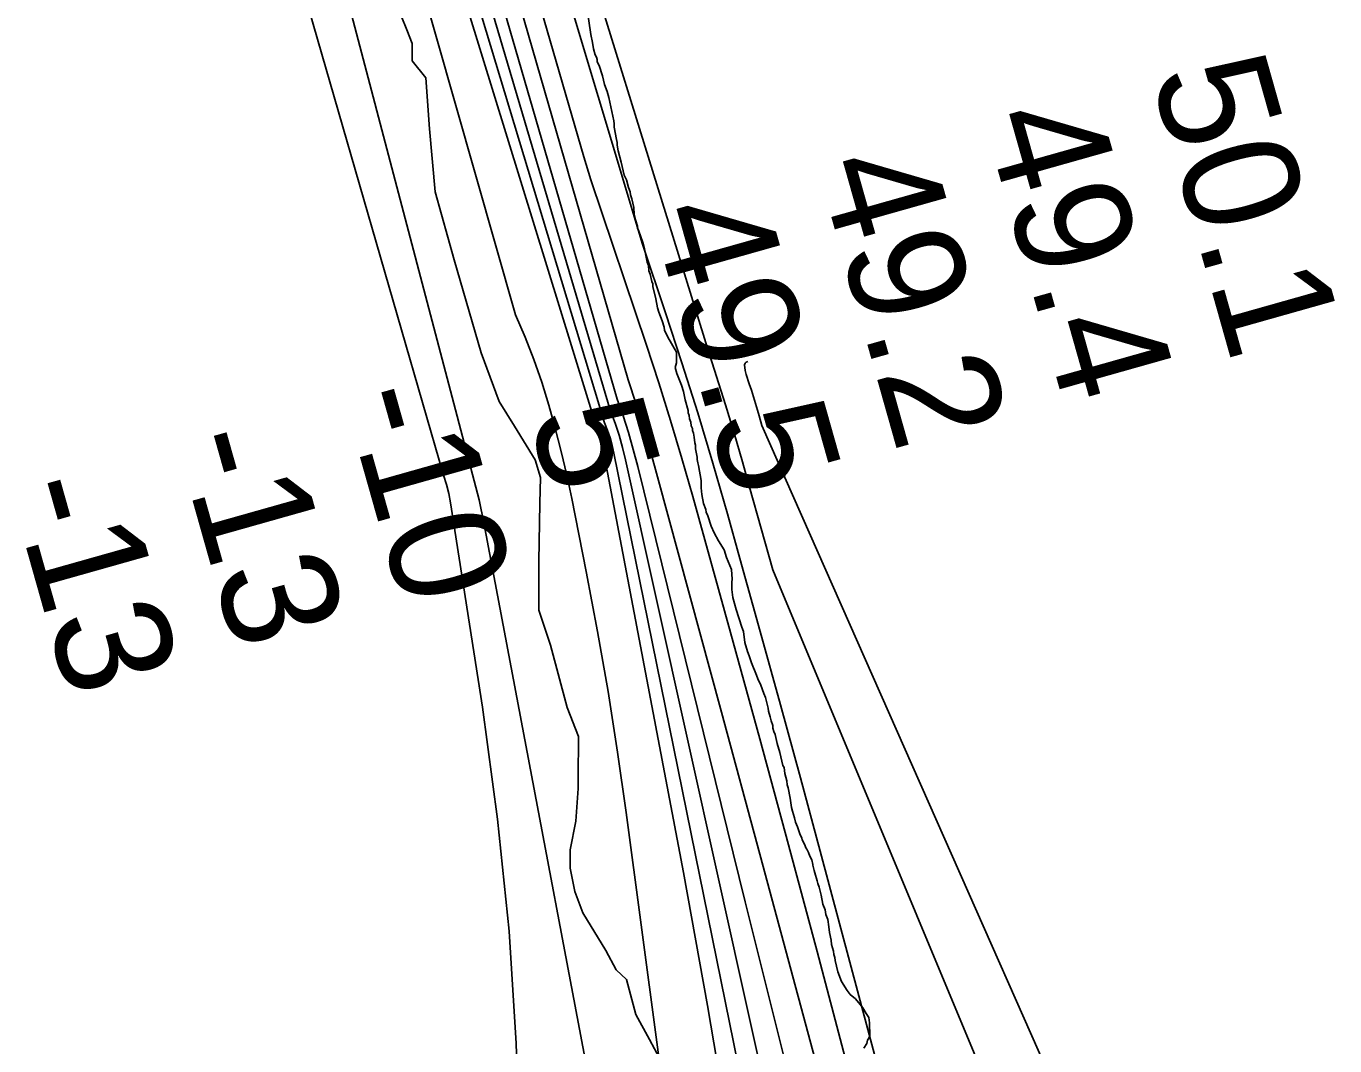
# Model space of a CAD drawing. Extents: x 3146026 to 3183936, y 897894 to 923344.
# Drawn here: x 3177674 to 3178431, y 909909 to 910498 of the extents above; entities that cross this region are included whole.
import ezdxf

# ---------------------------------------------------------------- set-up
doc = ezdxf.new("R2010")
doc.units = 0
for name, color, linetype in [('V-RIVR-EDGE', 7, 'Continuous'), ('V-RIVR-RANG', 7, 'Continuous'), ('V-SITE-VEGE', 7, 'Continuous'), ('V-TOPO-DPTH', 7, 'Continuous'), ('V-TOPO-MAJR', 7, 'Continuous'), ('V-TOPO-MINR', 7, 'Continuous'), ('V-TOPO-WATR', 7, 'Continuous')]:
    doc.layers.add(name, color=color, linetype=linetype)

msp = doc.modelspace()

# ---------------------------------------------------------------- linework, layer by layer
at = {"layer": 'V-RIVR-EDGE'}
for points in [[(3177987.01, 910104.48), (3177977.4, 910140.53), (3177970.53, 910160.87), (3177970.6, 910189.04), (3177971.14, 910222.76), (3177971.64, 910237.54), (3177968.43, 910247.71), (3177956.47, 910267.13), (3177947.73, 910281.47), (3177937.18, 910309.67), (3177921.61, 910363.29), (3177910.62, 910402.58), (3177907.47, 910439.07), (3177905.24, 910468.64), (3177897.41, 910478.36), (3177897.44, 910488.52), (3177894.22, 910496.38), (3177887.8, 910512.56)], [(3178046.07, 909890.95), (3178034.57, 909912.68), (3178026.76, 909927.02), (3178021.27, 909947.36), (3178015.28, 909952.91), (3178009.3, 909964.01), (3177995.96, 909985.75), (3177991.37, 909998.24), (3177988.63, 910011.64), (3177988.66, 910022.26), (3177991.93, 910038.88), (3177993.36, 910057.81), (3177993.39, 910068.44), (3177993.43, 910082.75), (3177993.44, 910087.84), (3177987.01, 910104.48)]]:
    msp.add_lwpolyline(points, dxfattribs=at)
at = {"layer": 'V-SITE-VEGE'}
for p, q in [((3178000.64, 910493.69), (3177998.09, 910510.71)), ((3178001.65, 910489.08), (3178000.64, 910493.69)), ((3178002.16, 910485.43), (3178001.65, 910489.08)), ((3178003.16, 910481.79), (3178002.16, 910485.43)), ((3178003.89, 910480.58), (3178003.16, 910481.79)), ((3178004.39, 910479.12), (3178003.89, 910480.58)), ((3178004.4, 910477.9), (3178004.39, 910479.12)), ((3178005.39, 910475.72), (3178004.4, 910477.9)), ((3178007.38, 910469.65), (3178005.39, 910475.72)), ((3178008.63, 910464.79), (3178007.38, 910469.65)), ((3178010.12, 910460.67), (3178008.63, 910464.79)), ((3178011.12, 910457.27), (3178010.12, 910460.67)), ((3178013.89, 910443.66), (3178011.12, 910457.27)), ((3178014.15, 910441.96), (3178013.89, 910443.66)), ((3178014.16, 910440.01), (3178014.15, 910441.96)), ((3178015.43, 910432.96), (3178014.16, 910440.01)), ((3178015.92, 910431.26), (3178015.43, 910432.96)), ((3178015.94, 910429.56), (3178015.92, 910431.26)), ((3178016.44, 910426.4), (3178015.94, 910429.56)), ((3178018.19, 910419.84), (3178016.44, 910426.4)), ((3178019.95, 910412.31), (3178018.19, 910419.84)), ((3178021.18, 910409.64), (3178019.95, 910412.31)), ((3178022.43, 910405.27), (3178021.18, 910409.64)), ((3178023.43, 910402.6), (3178022.43, 910405.27)), ((3178023.68, 910400.9), (3178023.43, 910402.6)), ((3178024.43, 910398.71), (3178023.68, 910400.9)), ((3178025.43, 910393.61), (3178024.43, 910398.71)), ((3178025.7, 910389.72), (3178025.43, 910393.61)), ((3178026.46, 910386.56), (3178025.7, 910389.72)), ((3178027.7, 910382.92), (3178026.46, 910386.56)), ((3178027.71, 910381.7), (3178027.7, 910382.92)), ((3178028.45, 910380), (3178027.71, 910381.7)), ((3178030.69, 910373.45), (3178028.45, 910380)), ((3178031.69, 910369.81), (3178030.69, 910373.45)), ((3178033.2, 910362.03), (3178031.69, 910369.81)), ((3178033.94, 910360.09), (3178033.2, 910362.03)), ((3178034.21, 910356.93), (3178033.94, 910360.09)), ((3178034.95, 910354.99), (3178034.21, 910356.93)), ((3178035.96, 910350.85), (3178034.95, 910354.99)), ((3178036.45, 910349.4), (3178035.96, 910350.85)), ((3178036.46, 910347.94), (3178036.45, 910349.4)), ((3178038.22, 910340.89), (3178036.46, 910347.94)), ((3178039.23, 910335.55), (3178038.22, 910340.89)), ((3178039.98, 910333.12), (3178039.23, 910335.55)), ((3178041.96, 910328.02), (3178039.98, 910333.12)), ((3178042.96, 910324.38), (3178041.96, 910328.02)), ((3178043.21, 910322.68), (3178042.96, 910324.38)), ((3178045.19, 910318.56), (3178043.21, 910322.68)), ((3178050.11, 910310.07), (3178045.19, 910318.56)), ((3178050.16, 910303.75), (3178050.11, 910310.07)), ((3178049.45, 910301.06), (3178050.16, 910303.75)), ((3178050.44, 910297.67), (3178049.45, 910301.06)), ((3178053.17, 910290.87), (3178050.44, 910297.67)), ((3178054.17, 910287.23), (3178053.17, 910290.87)), ((3178055.17, 910282.37), (3178054.17, 910287.23)), ((3178056.92, 910276.3), (3178055.17, 910282.37)), ((3178056.93, 910274.84), (3178056.92, 910276.3)), ((3178057.43, 910273.38), (3178056.93, 910274.84)), ((3178057.68, 910271.43), (3178057.43, 910273.38)), ((3178058.43, 910269.49), (3178057.68, 910271.43)), ((3178058.69, 910267.31), (3178058.43, 910269.49)), ((3178059.43, 910265.85), (3178058.69, 910267.31)), ((3178059.44, 910264.63), (3178059.43, 910265.85)), ((3178059.93, 910263.18), (3178059.44, 910264.63)), ((3178060.44, 910260.75), (3178059.93, 910263.18)), ((3178060.71, 910257.58), (3178060.44, 910260.75)), ((3178061.2, 910256.13), (3178060.71, 910257.58)), ((3178061.21, 910254.18), (3178061.2, 910256.13)), ((3178062.22, 910249.32), (3178061.21, 910254.18)), ((3178062.23, 910247.86), (3178062.22, 910249.32)), ((3178062.49, 910245.92), (3178062.23, 910247.86)), ((3178062.98, 910244.46), (3178062.49, 910245.92)), ((3178064.51, 910235.71), (3178062.98, 910244.46)), ((3178064.53, 910231.57), (3178064.51, 910235.71)), ((3178064.81, 910227.68), (3178064.53, 910231.57)), ((3178065.81, 910222.58), (3178064.81, 910227.68)), ((3178067.06, 910218.94), (3178065.81, 910222.58)), ((3178067.31, 910217.48), (3178067.06, 910218.94)), ((3178068.3, 910215.3), (3178067.31, 910217.48)), ((3178070.29, 910209.47), (3178068.3, 910215.3)), ((3178072.02, 910205.59), (3178070.29, 910209.47)), ((3178074.48, 910200.98), (3178072.02, 910205.59)), ((3178077.69, 910195.65), (3178074.48, 910200.98)), ((3178079.18, 910191.28), (3178077.69, 910195.65)), ((3178081.9, 910184.24), (3178079.18, 910191.28)), ((3178082.43, 910178.65), (3178081.9, 910184.24)), ((3178082.2, 910176.94), (3178082.43, 910178.65)), ((3178082.23, 910172.81), (3178082.2, 910176.94)), ((3178082.74, 910168.19), (3178082.23, 910172.81)), ((3178084.74, 910161.14), (3178082.74, 910168.19)), ((3178087.98, 910150.95), (3178084.74, 910161.14)), ((3178088.96, 910148.52), (3178087.98, 910150.95)), ((3178089.74, 910142.2), (3178088.96, 910148.52)), ((3178091.24, 910136.86), (3178089.74, 910142.2)), ((3178092.23, 910134.43), (3178091.24, 910136.86)), ((3178093.48, 910130.3), (3178092.23, 910134.43)), ((3178096.44, 910123.26), (3178093.48, 910130.3)), ((3178097.19, 910121.08), (3178096.44, 910123.26)), ((3178098.92, 910117.44), (3178097.19, 910121.08)), ((3178100.66, 910112.59), (3178098.92, 910117.44)), ((3178101.64, 910110.41), (3178100.66, 910112.59)), ((3178103.15, 910104.09), (3178101.64, 910110.41)), ((3178103.4, 910102.39), (3178103.15, 910104.09)), ((3178104.4, 910099.23), (3178103.4, 910102.39)), ((3178104.9, 910096.8), (3178104.4, 910099.23)), ((3178105.9, 910094.13), (3178104.9, 910096.8)), ((3178105.9, 910092.67), (3178105.9, 910094.13)), ((3178106.41, 910090.73), (3178105.9, 910092.67)), ((3178107.15, 910089.03), (3178106.41, 910090.73)), ((3178108.4, 910083.69), (3178107.15, 910089.03)), ((3178109.9, 910078.58), (3178108.4, 910083.69)), ((3178111.66, 910071.05), (3178109.9, 910078.58)), ((3178112.39, 910069.84), (3178111.66, 910071.05)), ((3178112.9, 910066.44), (3178112.39, 910069.84)), ((3178113.91, 910062.07), (3178112.9, 910066.44)), ((3178114.17, 910059.88), (3178113.91, 910062.07)), ((3178114.66, 910058.18), (3178114.17, 910059.88)), ((3178115.93, 910052.1), (3178114.66, 910058.18)), ((3178116.69, 910046.75), (3178115.93, 910052.1)), ((3178117.19, 910044.57), (3178116.69, 910046.75)), ((3178118.44, 910040.68), (3178117.19, 910044.57)), ((3178118.94, 910038.25), (3178118.44, 910040.68)), ((3178120.18, 910035.58), (3178118.94, 910038.25)), ((3178121.42, 910031.46), (3178120.18, 910035.58)), ((3178122.66, 910029.03), (3178121.42, 910031.46)), ((3178122.91, 910028.06), (3178122.66, 910029.03)), ((3178124.39, 910025.15), (3178122.91, 910028.06)), ((3178124.89, 910023.45), (3178124.39, 910025.15)), ((3178125.62, 910022.73), (3178124.89, 910023.45)), ((3178126.6, 910020.79), (3178125.62, 910022.73)), ((3178127.35, 910018.6), (3178126.6, 910020.79)), ((3178128.34, 910016.42), (3178127.35, 910018.6)), ((3178129.02, 910013.79), (3178128.34, 910016.42)), ((3178128.93, 910013.46), (3178129.02, 910013.79)), ((3178129.84, 910010.34), (3178128.93, 910013.46)), ((3178130.1, 910008.89), (3178129.84, 910010.34)), ((3178131.59, 910004.27), (3178130.1, 910008.89)), ((3178131.84, 910002.82), (3178131.59, 910004.27)), ((3178132.59, 910000.63), (3178131.84, 910002.82)), ((3178133.84, 909996.02), (3178132.59, 910000.63)), ((3178134.85, 909990.91), (3178133.84, 909996.02)), ((3178136.09, 909987.52), (3178134.85, 909990.91)), ((3178136.59, 909984.84), (3178136.09, 909987.52)), ((3178137.59, 909981.93), (3178136.59, 909984.84)), ((3178138.35, 909977.8), (3178137.59, 909981.93)), ((3178138.62, 909974.39), (3178138.35, 909977.8)), ((3178139.62, 909970.02), (3178138.62, 909974.39)), ((3178139.88, 909967.59), (3178139.62, 909970.02)), ((3178140.88, 909963.7), (3178139.88, 909967.59)), ((3178141.14, 909961.76), (3178140.88, 909963.7)), ((3178141.64, 909960.06), (3178141.14, 909961.76)), ((3178141.89, 909958.35), (3178141.64, 909960.06)), ((3178143.4, 909951.79), (3178141.89, 909958.35)), ((3178145.62, 909946.21), (3178143.4, 909951.79)), ((3178148.83, 909940.88), (3178145.62, 909946.21)), ((3178150.54, 909938.7), (3178148.83, 909940.88)), ((3178153.73, 909936.05), (3178150.54, 909938.7)), ((3178156.43, 909932.91), (3178153.73, 909936.05)), ((3178157.9, 909930.97), (3178156.43, 909932.91)), ((3178159.87, 909927.58), (3178157.9, 909930.97)), ((3178161.35, 909925.4), (3178159.87, 909927.58)), ((3178161.85, 909922.24), (3178161.35, 909925.4)), ((3178161.91, 909914.69), (3178161.85, 909922.24)), ((3178160.71, 909912.25), (3178161.43, 909913.47)), ((3178161.43, 909913.47), (3178161.91, 909914.69)), ((3178158.55, 909907.61), (3178160.23, 909910.3)), ((3178160.23, 909910.3), (3178160.71, 909912.25))]:
    msp.add_line(p, q, dxfattribs=at)
at = {"layer": 'V-TOPO-DPTH'}
for points in [[(3177734.37, 911177.02), (3177751, 911194.46), (3178015.95, 910282.77), (3178019.28, 910273.18), (3178022.41, 910263.52), (3178025.22, 910253.77), (3178027.81, 910243.95), (3178089.97, 909992.23), (3178108.36, 909918.24), (3178126.91, 909844.29), (3178145.68, 909770.4), (3178164.61, 909696.54), (3178188.2, 909605.06), (3178195.41, 909576.97), (3178202.59, 909548.87), (3178192.89, 909082.18)], [(3178146.71, 909017.33), (3178158.12, 909556.56), (3178155.76, 909566.31), (3178149.9, 909590.66), (3178144.74, 909612.61), (3178139.74, 909634.61), (3178134.97, 909656.65), (3178130.36, 909678.73), (3178013.99, 910251.66), (3178012.95, 910256.1), (3178011.74, 910260.48), (3178010.27, 910264.78), (3178008.62, 910269.03), (3177734.37, 911177.02)], [(3177734.37, 911177.02), (3178008.62, 910269.03), (3178010.27, 910264.78), (3178011.74, 910260.48), (3178012.95, 910256.1), (3178013.99, 910251.66), (3178130.36, 909678.73), (3178134.97, 909656.65), (3178139.74, 909634.61), (3178144.74, 909612.61), (3178149.9, 909590.66), (3178155.76, 909566.31), (3178158.12, 909556.56), (3178146.71, 909017.33)], [(3178034.66, 909043.21), (3178082.7, 909479.9), (3178083.73, 909483.96), (3178084.35, 909488.15), (3178085.9, 909511.37), (3178086.49, 909527.28), (3178086.44, 909543.16), (3178085.44, 909559.01), (3178083.81, 909574.83), (3178021.11, 910043.79), (3178016.09, 910078.78), (3178010.63, 910113.71), (3178004.51, 910148.52), (3177997.96, 910183.26), (3177989.6, 910225.32), (3177986.72, 910238.93), (3177983.59, 910252.49), (3177980.12, 910265.97), (3177976.4, 910279.38), (3177972.24, 910292.65), (3177967.7, 910305.78), (3177962.6, 910318.71), (3177957.14, 910331.5), (3177727.66, 911136.28)], [(3178034.66, 909043.21), (3178082.7, 909479.9), (3178083.73, 909483.96), (3178084.35, 909488.15), (3178085.9, 909511.37), (3178086.49, 909527.28), (3178086.44, 909543.16), (3178085.44, 909559.01), (3178083.81, 909574.83), (3178021.11, 910043.79), (3178016.09, 910078.78), (3178010.63, 910113.71), (3178004.51, 910148.52), (3177997.96, 910183.26), (3177989.6, 910225.32), (3177986.72, 910238.93), (3177983.59, 910252.49), (3177980.12, 910265.97), (3177976.4, 910279.38), (3177972.24, 910292.65), (3177967.7, 910305.78), (3177962.6, 910318.71), (3177957.14, 910331.5), (3177727.66, 911136.28)], [(3177684.78, 911037.24), (3177915.54, 910238.79), (3177917.22, 910233.56), (3177918.51, 910228.22), (3177919.55, 910222.82), (3177937.99, 910104.71), (3177946.65, 910040.08), (3177953.44, 909975.29), (3177957.43, 909910.27), (3177959.56, 909845.09)], [(3177959.56, 909845.09), (3177957.43, 909910.27), (3177953.44, 909975.29), (3177946.65, 910040.08), (3177937.99, 910104.71), (3177919.55, 910222.82), (3177918.51, 910228.22), (3177917.22, 910233.56), (3177915.54, 910238.79), (3177684.78, 911037.24)]]:
    msp.add_lwpolyline(points, dxfattribs=at)
at = {"layer": 'V-TOPO-MAJR'}
msp.add_lwpolyline([(3178190.77, 909806.53), (3178133.21, 910021.47), (3178121.79, 910063.82), (3178110.27, 910106.14), (3178098.61, 910148.42), (3178086.85, 910190.68), (3178079.59, 910216.6), (3178071.17, 910245.81), (3178062.44, 910274.92), (3178053.26, 910303.9), (3178043.79, 910332.79), (3178030.44, 910372.45), (3177775.95, 911220.63)], dxfattribs=at)
at = {"layer": 'V-TOPO-MINR'}
for points in [[(3178384.37, 909505.07), (3178382.75, 909508.83), (3178373.09, 909533.03), (3178364.26, 909557.5), (3178356.67, 909582.38), (3178105.85, 910184.12), (3178099.09, 910208), (3178092.37, 910231.88), (3178088.27, 910246.54), (3178083.5, 910263.06), (3178078.56, 910279.53), (3178073.38, 910295.92), (3178068.02, 910312.26), (3177784.27, 911229.35)], [(3178214.15, 909077.94), (3178238.54, 909555.42), (3178147.74, 909902), (3178131.47, 909963.57), (3178115.03, 910025.08), (3178098.32, 910086.53), (3178081.43, 910147.93), (3178059.62, 910226.56), (3178053.33, 910248.55), (3178046.8, 910270.47), (3178039.92, 910292.28), (3178032.8, 910314.01), (3178000.59, 910409.69), (3177996.52, 910422.93), (3177767.63, 911211.91)], [(3178203.52, 909080.06), (3178213.56, 909588.16), (3178203.48, 909626.44), (3178164.54, 909772.99), (3178142.62, 909855.25), (3178120.6, 909937.48), (3178098.45, 910019.67), (3178076.21, 910101.84), (3178039.27, 910237.85), (3178035.31, 910251.96), (3178031.17, 910266.02), (3178026.79, 910280), (3178022.24, 910293.94), (3177759.32, 911203.18)], [(3178192.89, 909082.18), (3178202.59, 909548.87), (3178195.41, 909576.97), (3178188.2, 909605.06), (3178164.61, 909696.54), (3178145.68, 909770.4), (3178126.91, 909844.29), (3178108.36, 909918.24), (3178089.97, 909992.23), (3178027.81, 910243.95), (3178025.22, 910253.77), (3178022.41, 910263.52), (3178019.28, 910273.18), (3178015.95, 910282.77), (3177751, 911194.46)], [(3178179.53, 909061.74), (3178181.58, 909547.85), (3178175.88, 909570.66), (3178170.18, 909593.48), (3178157.12, 909645.82), (3178145.08, 909694.85), (3178133.31, 909743.94), (3178121.91, 909793.12), (3178110.77, 909842.36), (3178020.75, 910247.77), (3178018.98, 910254.91), (3178016.99, 910261.97), (3178014.66, 910268.94), (3178012.1, 910275.83), (3177742.69, 911185.74)], [(3178133.5, 908895.31), (3178120.99, 909544.96), (3178119.65, 909572.64), (3178117, 909600.3), (3178103.81, 909700.21), (3178092.92, 909777.7), (3178081.16, 909855.06), (3178068.1, 909932.21), (3178054.17, 910009.22), (3178007.45, 910255.6), (3178007.06, 910257.32), (3178006.02, 910260.68), (3178005.37, 910262.32), (3177726.06, 911168.29)], [(3177929.12, 909245.13), (3178052.53, 909521.21), (3178054.33, 909524.07), (3178055.03, 909526.14), (3178055.19, 909527.24), (3178055.6, 909533.31), (3178055.75, 909537.46), (3178055.75, 909541.62), (3178055.49, 909545.76), (3178055.08, 909549.9), (3178045.97, 909619.91), (3178040.54, 909658.99), (3178034.66, 909698), (3178028.11, 909736.91), (3178021.12, 909775.74), (3177938.78, 910211.22), (3177936.01, 910224.68), (3177696.07, 911136.83)], [(3178034.66, 909043.21), (3178082.7, 909479.9), (3178083.73, 909483.96), (3178084.35, 909488.15), (3178085.9, 909511.37), (3178086.49, 909527.28), (3178086.44, 909543.16), (3178085.44, 909559.01), (3178083.81, 909574.83), (3178021.11, 910043.79), (3178016.09, 910078.78), (3178010.63, 910113.71), (3178004.51, 910148.52), (3177997.96, 910183.26), (3177989.6, 910225.32), (3177986.72, 910238.93), (3177983.59, 910252.49), (3177980.12, 910265.97), (3177976.4, 910279.38), (3177972.24, 910292.65), (3177967.7, 910305.78), (3177962.6, 910318.71), (3177957.14, 910331.5), (3177727.66, 911136.28)], [(3177959.56, 909845.09), (3177957.43, 909910.27), (3177953.44, 909975.29), (3177946.65, 910040.08), (3177937.99, 910104.71), (3177919.55, 910222.82), (3177918.51, 910228.22), (3177917.22, 910233.56), (3177915.54, 910238.79), (3177684.78, 911037.24)], [(3178422.95, 909534.12), (3178420.16, 909537.44), (3178414.26, 909548.47), (3178409.15, 909559.81), (3178405.21, 909571.62), (3178402.07, 909583.72), (3178099.46, 910267.54), (3178097.89, 910273.08), (3178096.94, 910276.48), (3178095.84, 910280.31), (3178094.69, 910284.13), (3178093.49, 910287.93), (3178092.24, 910291.72), (3178090.46, 910297.02), (3178089.81, 910299.31), (3178089.5, 910302.67), (3178089.83, 910303.54), (3178090.5, 910304.19), (3178091.39, 910304.68)]]:
    msp.add_lwpolyline(points, dxfattribs=at)
at = {"layer": 'V-TOPO-WATR'}
msp.add_lwpolyline([(3178146.71, 909017.33), (3178158.12, 909556.56), (3178155.76, 909566.31), (3178149.9, 909590.66), (3178144.74, 909612.61), (3178139.74, 909634.61), (3178134.97, 909656.65), (3178130.36, 909678.73), (3178013.99, 910251.66), (3178012.95, 910256.1), (3178011.74, 910260.48), (3178010.27, 910264.78), (3178008.62, 910269.03), (3177734.37, 911177.02)], dxfattribs=at)

# ---------------------------------------------------------------- texts
at = {"layer": 'V-RIVR-RANG'}
for s, p in [('50.1', (3178324.22, 910470.6)), ('49.4', (3178227.4, 910445.47)), ('49.2', (3178131.23, 910418.06)), ('49.5', (3178035.06, 910390.65)), ('-10', (3177857.2, 910284.56)), ('5', (3177964.48, 910272.62)), ('-13', (3177760.39, 910259.43)), ('-13', (3177664.22, 910232.02))]:
    msp.add_text(s, height=67, rotation=285.76833, dxfattribs=at).set_placement(p)

doc.saveas('drawing.dxf')
